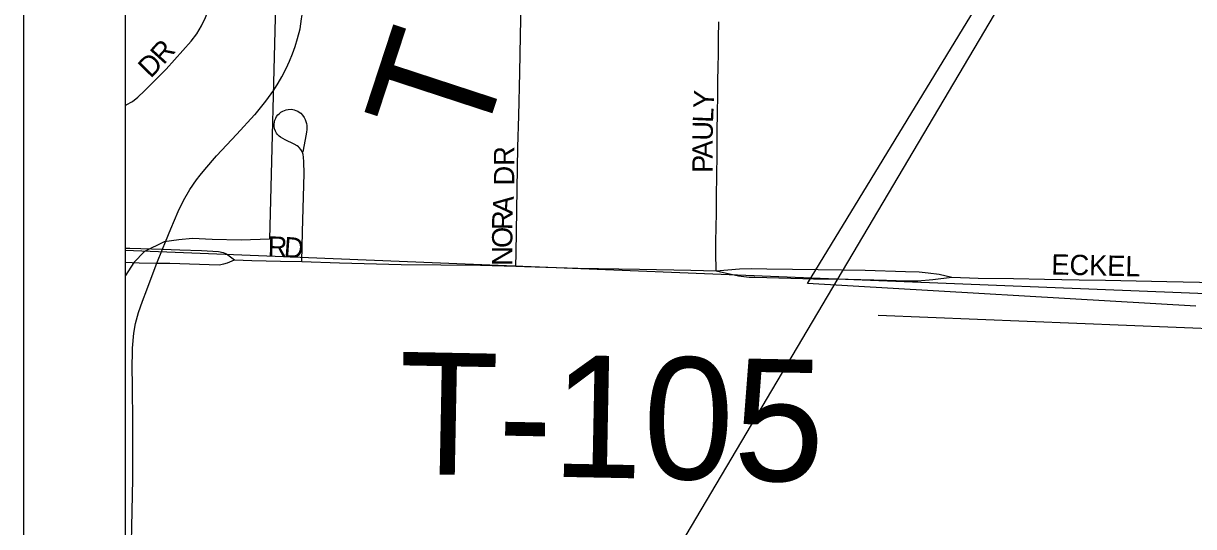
# Model space of a CAD drawing. Extents: x -5.6 to 34, y 0 to 22.
# Drawn here: x 2 to 3.152, y 18.761 to 19.256 of the extents above; entities that cross this region are included whole.
import ezdxf

# ---------------------------------------------------------------- set-up
doc = ezdxf.new("R2010")
doc.units = 0
for name, color, linetype in [('GM_X_City_Street', 7, 'Continuous'), ('GM_X_City_Street_Text', 7, 'Continuous'), ('GM_X_Corporation', 7, 'Continuous'), ('GM_X_Minor_River', 7, 'Continuous'), ('GM_X_Rail_Line', 7, 'Continuous'), ('GM_X_Section', 7, 'Continuous'), ('GM_X_Township', 7, 'Continuous'), ('GM_X_Township_Road', 7, 'Continuous'), ('GM_X_Township_Road_Text', 7, 'Continuous'), ('GM_X_Township_Subdivision', 7, 'Continuous'), ('GM_X_Township_Subdivision_Text', 7, 'Continuous'), ('SH_Data', 7, 'Continuous')]:
    doc.layers.add(name, color=color, linetype=linetype)

msp = doc.modelspace()

# ---------------------------------------------------------------- linework, layer by layer
at = {"layer": 'GM_X_City_Street'}
for points in [[(2.1, 19.1754), (2.1012, 19.1758), (2.1072, 19.1791), (2.1125, 19.1834), (2.1193, 19.1896), (2.1406, 19.2111), (2.1652, 19.2385), (2.1707, 19.2458), (2.1754, 19.2537), (2.1793, 19.262), (2.1823, 19.2695), (2.1841, 19.2762), (2.1852, 19.2831), (2.1859, 19.2933), (2.1864, 19.3161), (2.1864, 19.3467), (2.1861, 19.3729), (2.186, 19.3807)], [(2.2275, 19.166), (2.228, 19.1665), (2.2387, 19.1794), (2.2466, 19.1905), (2.2508, 19.1972), (2.2543, 19.2036)], [(2.1369, 19.0338), (2.1398, 19.0411), (2.1451, 19.054), (2.1522, 19.071), (2.1576, 19.0819), (2.1638, 19.0926), (2.1703, 19.1021), (2.1739, 19.1067), (2.1784, 19.1124), (2.1901, 19.1257), (2.2099, 19.1469), (2.2275, 19.166)], [(2.2746, 19.1292), (2.2738, 19.1308), (2.2729, 19.1321), (2.2715, 19.1339), (2.2707, 19.1346), (2.2693, 19.1357), (2.2665, 19.1372), (2.2577, 19.1415), (2.2531, 19.1442), (2.2517, 19.1452), (2.2502, 19.1467), (2.2491, 19.1481), (2.248, 19.15), (2.2471, 19.1524), (2.2467, 19.155), (2.2467, 19.157), (2.247, 19.1589), (2.2475, 19.1608), (2.2483, 19.1627), (2.2492, 19.1643), (2.2504, 19.166), (2.252, 19.1675), (2.2533, 19.1686), (2.2552, 19.1697), (2.2568, 19.1704), (2.2585, 19.171), (2.2606, 19.1713), (2.2637, 19.1715), (2.2665, 19.171), (2.268, 19.1705), (2.2702, 19.1696), (2.2715, 19.1687), (2.2729, 19.1676), (2.2748, 19.1657), (2.2763, 19.1636)], [(2.1, 19.0348), (2.1048, 19.0347), (2.1369, 19.0338)], [(2.1314, 19.0202), (2.1369, 19.0338)], [(2.1369, 19.0338), (2.1539, 19.0333), (2.1754, 19.0325), (2.192, 19.0315), (2.1965, 19.0304), (2.1997, 19.0291), (2.2076, 19.0232)], [(2.1, 19.0209), (2.1139, 19.0205), (2.1314, 19.0202)], [(2.1073, 18.9312), (2.1074, 18.9363), (2.1086, 18.951), (2.1104, 18.9605), (2.1132, 18.9716), (2.1173, 18.9827), (2.1213, 18.9938), (2.1286, 19.0132), (2.1314, 19.0202)], [(2.1314, 19.0202), (2.1441, 19.02), (2.1926, 19.0183), (2.1973, 19.0193), (2.201, 19.0204), (2.2076, 19.0232)], [(2.2076, 19.0232), (2.2248, 19.0227), (2.253, 19.022), (2.2741, 19.0216)], [(2.7774, 19.0045), (2.8116, 19.0043), (2.8494, 19.0033), (2.8682, 19.0027), (2.8801, 19.0027), (2.8949, 19.004), (2.9137, 19.0061)], [(2.9137, 19.0061), (2.9397, 19.0054), (2.9743, 19.0048), (3.0049, 19.0042), (3.0389, 19.0038), (3.0649, 19.0033), (3.1252, 19.002), (3.1573, 19.0012), (3.1922, 19.0004)], [(2.1078, 18.8277), (2.1078, 18.8378), (2.1076, 18.8642), (2.1072, 18.8975), (2.107, 18.9195), (2.1073, 18.9312)], [(2.1056, 18.6334), (2.1057, 18.6718), (2.1062, 18.7298), (2.107, 18.7758), (2.1077, 18.8077), (2.1078, 18.8277)]]:
    msp.add_lwpolyline(points, dxfattribs=at)
at = {"layer": 'GM_X_Corporation'}
for points in [[(3.2277, 20.9), (2.1, 20.9), (2.1, 18.226), (2.1688, 18.2231), (2.1708, 18.2767), (2.3867, 18.2751), (2.1, 17.7957), (2.1, 16.1715), (2.1566, 16.1698), (2.1557, 16.0644), (2.1, 16.0648), (2.1, 15.8951), (2.1803, 15.8911), (2.1794, 15.8126), (2.1472, 15.8117), (2.1446, 15.7502), (2.1, 15.7518), (2.1, 15.0823), (2.1322, 15.0813), (2.127, 14.9352), (2.1, 14.9372), (2.1, 14.8511)], [(3.1536, 18.9777), (2.7717, 18.9999), (3.0577, 19.4693), (3.04, 19.5098), (2.9528, 19.5113), (2.9527, 19.7435), (2.6819, 19.7478), (2.6801, 19.7916), (2.6052, 19.7912), (2.6079, 19.8804), (2.7143, 19.8786), (2.8037, 19.8757), (2.8151, 20.562), (3.2274, 20.5511)]]:
    msp.add_lwpolyline(points, dxfattribs=at)
at = {"layer": 'GM_X_Minor_River'}
for points in [[(2.2695, 20.2798), (2.266, 20.0963), (2.2602, 19.871), (2.257, 19.6153), (2.2485, 19.2874), (2.2423, 19.0438), (2.2144, 19.0427), (2.1857, 19.0432), (2.1665, 19.0444), (2.1529, 19.043), (2.1385, 19.0409), (2.1192, 19.0316), (2.1086, 19.0206), (2.1004, 19.0079), (2.1, 19.0071)], [(4.0641, 18.9264), (3.7737, 18.9343), (3.5456, 18.9457), (3.4698, 18.9471), (3.1834, 18.9549), (2.8412, 18.9685)]]:
    msp.add_lwpolyline(points, dxfattribs=at)
at = {"layer": 'GM_X_Rail_Line'}
msp.add_lwpolyline([(2.1, 17.8198), (3.0599, 19.4414), (3.6284, 20.3994)], dxfattribs=at)
at = {"layer": 'GM_X_Section'}
msp.add_lwpolyline([(2.1, 19.0324), (2.1, 16.9188), (3.1401, 16.8587), (3.1889, 18.9888), (2.7758, 19.0054), (2.2725, 19.0255)], close=True, dxfattribs=at)
at = {"layer": 'GM_X_Township'}
msp.add_lwpolyline([(3.0636, 14.1), (8.9, 14.1), (8.9, 20.9), (2.1, 20.9), (2.1, 16.9108), (2.7242, 16.8707), (3.1388, 16.8616), (3.0745, 14.7121)], close=True, dxfattribs=at)
at = {"layer": 'GM_X_Township_Road'}
for points in [[(2.2543, 19.2036), (2.2587, 19.2118), (2.2618, 19.219), (2.2647, 19.2261), (2.266, 19.2297), (2.2674, 19.2333), (2.2698, 19.2412), (2.2722, 19.2509), (2.2738, 19.2606), (2.275, 19.2685), (2.2756, 19.2735), (2.2762, 19.2786), (2.277, 19.2885), (2.278, 19.2994), (2.2786, 19.309), (2.2792, 19.3228), (2.2802, 19.3448), (2.2802, 19.3478), (2.2803, 19.3673), (2.2807, 19.3825)], [(2.2763, 19.1636), (2.2774, 19.1614), (2.278, 19.1596), (2.2785, 19.1577), (2.2788, 19.1556), (2.2789, 19.1533), (2.2788, 19.1513), (2.2785, 19.1494), (2.2781, 19.1469), (2.2749, 19.1298)], [(2.2741, 19.0216), (2.2747, 19.0509), (2.2762, 19.1083), (2.2761, 19.1198), (2.2757, 19.1243), (2.2752, 19.127), (2.2746, 19.1292)], [(2.2741, 19.0216), (2.3111, 19.0205), (2.3716, 19.0188), (2.4498, 19.0181), (2.4846, 19.017)], [(2.4846, 19.017), (2.493, 19.0167), (2.5455, 19.0152)], [(2.5455, 19.0152), (2.6063, 19.0142), (2.6568, 19.013), (2.6818, 19.0124)], [(2.6818, 19.0124), (2.7047, 19.0145), (2.7161, 19.0147), (2.7316, 19.0145), (2.7821, 19.0138), (2.8282, 19.0132), (2.8679, 19.0119), (2.8814, 19.0114), (2.8904, 19.0106), (2.9013, 19.0093), (2.9137, 19.0061)], [(2.6818, 19.0124), (2.7038, 19.0076), (2.7143, 19.0062), (2.7197, 19.0061), (2.767, 19.0048), (2.7774, 19.0045)]]:
    msp.add_lwpolyline(points, dxfattribs=at)
at = {"layer": 'GM_X_Township_Subdivision'}
for points in [[(2.4846, 19.017), (2.4848, 19.0299), (2.4856, 19.0722), (2.4867, 19.1343), (2.4875, 19.165), (2.4885, 19.2076), (2.4893, 19.2437), (2.4898, 19.2759), (2.4906, 19.3207), (2.4914, 19.3681), (2.4919, 19.4301), (2.4922, 19.4639), (2.4922, 19.4678)], [(2.6818, 19.0124), (2.6814, 19.0306), (2.6814, 19.0425), (2.6817, 19.0542), (2.682, 19.0707), (2.6822, 19.0875), (2.6825, 19.1046), (2.6828, 19.1282), (2.6827, 19.151), (2.683, 19.167), (2.6835, 19.1862), (2.6835, 19.2012), (2.6838, 19.2115), (2.6841, 19.2277), (2.6841, 19.2416), (2.6843, 19.2576)]]:
    msp.add_lwpolyline(points, dxfattribs=at)
at = {"layer": 'SH_Data'}
for p, q in [((2, 21), (2, 14)), ((2.1, 20.9), (2.1, 14.1))]:
    msp.add_line(p, q, dxfattribs=at)

# ---------------------------------------------------------------- texts
at = {"layer": 'GM_X_City_Street_Text'}
for s, rotation, p in [('R', 47.8257, (2.1379, 19.2146)), ('D', 45.6028, (2.1251, 19.2014)), ('R', 358.5188, (2.2402, 19.0265)), ('D', 355.7337, (2.2558, 19.0261)), ('ECKEL', 358.723, (3.0114, 19.0089))]:
    msp.add_text(s, height=0.02, rotation=rotation, dxfattribs=at).set_placement(p)
at = {"layer": 'GM_X_Township_Road_Text'}
for s, rotation, p in [('T', 71.8618, (2.4486, 19.1281)), ('T-105', 358.8854, (2.3681, 18.8128))]:
    msp.add_text(s, height=0.12, rotation=rotation, dxfattribs=at).set_placement(p)
at = {"layer": 'GM_X_Township_Subdivision_Text'}
for s, rotation, p in [('Y', 87.5076, (2.6792, 19.1721)), ('L', 87.622, (2.6786, 19.158)), ('U', 89.0164, (2.6783, 19.1405)), ('A', 89.9563, (2.6783, 19.123)), ('DR', 90, (2.483, 19.0966)), ('P', 89.9727, (2.6783, 19.1089)), ('A', 85.4705, (2.4813, 19.068)), ('R', 89.5385, (2.4812, 19.0526)), ('O', 89.9344, (2.4812, 19.035)), ('N', 89.9344, (2.4812, 19.0174))]:
    msp.add_text(s, height=0.02, rotation=rotation, dxfattribs=at).set_placement(p)

doc.saveas('drawing.dxf')
